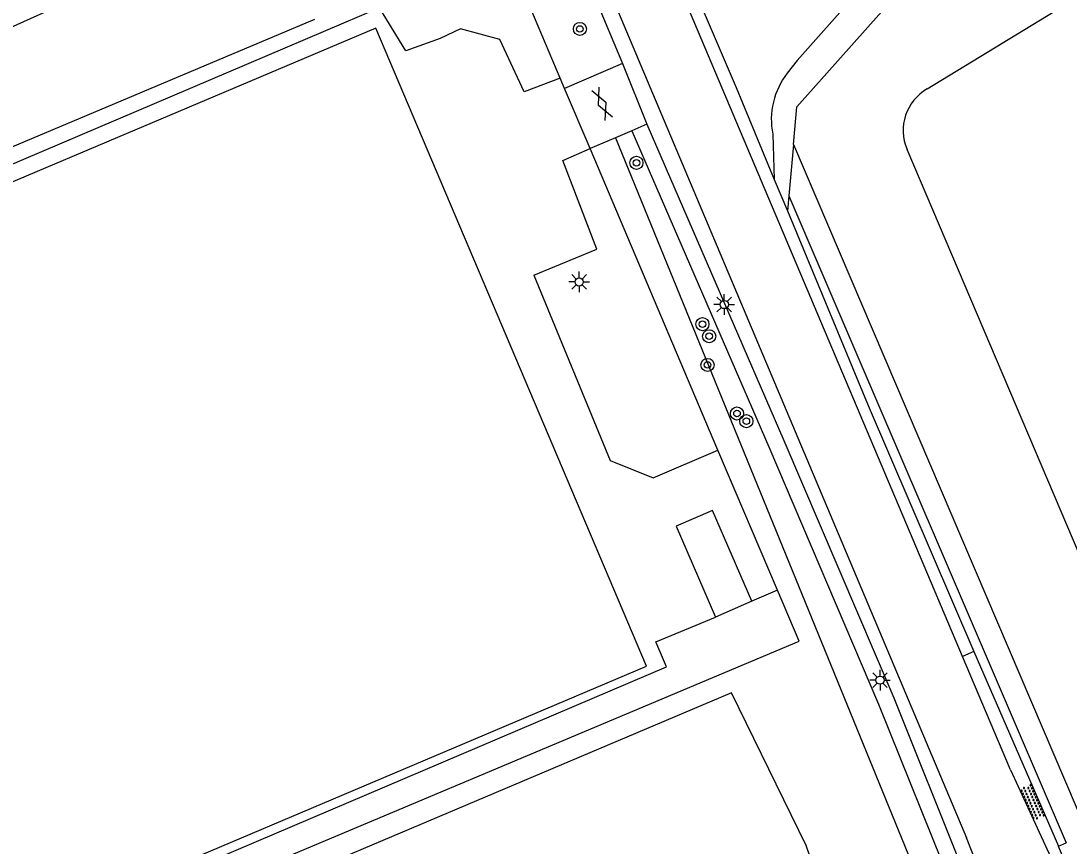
# Model space of a CAD drawing. Extents: x 124000 to 129000, y 395500 to 397503.
# Drawn here: x 128564.6 to 128628.5, y 396019.5 to 396069.7 of the extents above; entities that cross this region are included whole.
import ezdxf

# ---------------------------------------------------------------- set-up
doc = ezdxf.new("R2010")
doc.units = 0
for name, color, linetype in [('gg-afsc-hekwerk', 7, 'Continuous'), ('gg-bbg-gedigitaliseerde bijgebouw', 7, 'Continuous'), ('gg-bbg-opslagtank', 7, 'Continuous'), ('gg-bbg-overig bouwwerk', 7, 'Continuous'), ('gg-knt-verharding', 7, 'Continuous'), ('gg-kntw-bovenkant insteek waterloop', 7, 'Continuous'), ('gt-grn-groengrens', 7, 'Continuous'), ('gt-grn-groengrens NZ', 7, 'Continuous'), ('gt-symb-boom', 7, 'Continuous'), ('gt-symb-gesloten verharding', 7, 'Continuous'), ('gt-symb-lichtmast', 7, 'Continuous'), ('gt-symb-overige verharding', 7, 'Continuous')]:
    doc.layers.add(name, color=color, linetype=linetype)

# ---------------------------------------------------------------- blocks, each defined once
blk = doc.blocks.new('gt0-OVH')
at = {"layer": 'gt-symb-overige verharding'}
for points in [[(-0.972, 0.298), (-0.967, 0.308), (-0.965, 0.319), (-0.966, 0.33), (-0.971, 0.34), (-0.978, 0.348), (-0.988, 0.353), (-0.999, 0.355), (-1.01, 0.354), (-1.02, 0.349), (-1.028, 0.342), (-1.033, 0.332), (-1.035, 0.321), (-1.034, 0.31), (-1.029, 0.3), (-1.022, 0.292), (-1.012, 0.287), (-1.001, 0.285), (-0.99, 0.286), (-0.98, 0.291)], [(-0.872, 0.106), (-0.867, 0.116), (-0.865, 0.126), (-0.866, 0.137), (-0.871, 0.147), (-0.878, 0.156), (-0.888, 0.161), (-0.899, 0.163), (-0.91, 0.162), (-0.92, 0.157), (-0.928, 0.15), (-0.933, 0.14), (-0.935, 0.129), (-0.934, 0.118), (-0.929, 0.108), (-0.922, 0.1), (-0.912, 0.095), (-0.901, 0.092), (-0.89, 0.094), (-0.88, 0.098)], [(-0.772, 0.298), (-0.767, 0.308), (-0.765, 0.319), (-0.766, 0.33), (-0.771, 0.34), (-0.778, 0.348), (-0.788, 0.353), (-0.799, 0.355), (-0.81, 0.354), (-0.82, 0.349), (-0.828, 0.342), (-0.833, 0.332), (-0.835, 0.321), (-0.834, 0.31), (-0.829, 0.3), (-0.822, 0.292), (-0.812, 0.287), (-0.801, 0.285), (-0.79, 0.286), (-0.78, 0.291)], [(-0.672, 0.106), (-0.667, 0.116), (-0.665, 0.126), (-0.666, 0.137), (-0.671, 0.147), (-0.678, 0.156), (-0.688, 0.161), (-0.699, 0.163), (-0.71, 0.162), (-0.72, 0.157), (-0.728, 0.15), (-0.733, 0.14), (-0.735, 0.129), (-0.734, 0.118), (-0.729, 0.108), (-0.722, 0.1), (-0.712, 0.095), (-0.701, 0.092), (-0.69, 0.094), (-0.68, 0.098)], [(-0.572, 0.298), (-0.567, 0.308), (-0.565, 0.319), (-0.566, 0.33), (-0.571, 0.34), (-0.578, 0.348), (-0.588, 0.353), (-0.599, 0.355), (-0.61, 0.354), (-0.62, 0.349), (-0.628, 0.342), (-0.633, 0.332), (-0.635, 0.321), (-0.634, 0.31), (-0.629, 0.3), (-0.622, 0.292), (-0.612, 0.287), (-0.601, 0.285), (-0.59, 0.286), (-0.58, 0.291)], [(-0.472, 0.106), (-0.467, 0.116), (-0.465, 0.126), (-0.466, 0.137), (-0.471, 0.147), (-0.478, 0.156), (-0.488, 0.161), (-0.499, 0.163), (-0.51, 0.162), (-0.52, 0.157), (-0.528, 0.15), (-0.533, 0.14), (-0.535, 0.129), (-0.534, 0.118), (-0.529, 0.108), (-0.522, 0.1), (-0.512, 0.095), (-0.501, 0.092), (-0.49, 0.094), (-0.48, 0.098)], [(-0.372, 0.298), (-0.367, 0.308), (-0.365, 0.319), (-0.366, 0.33), (-0.371, 0.34), (-0.378, 0.348), (-0.388, 0.353), (-0.399, 0.355), (-0.41, 0.354), (-0.42, 0.349), (-0.428, 0.342), (-0.433, 0.332), (-0.435, 0.321), (-0.434, 0.31), (-0.429, 0.3), (-0.422, 0.292), (-0.412, 0.287), (-0.401, 0.285), (-0.39, 0.286), (-0.38, 0.291)], [(-0.272, 0.106), (-0.267, 0.116), (-0.265, 0.126), (-0.266, 0.137), (-0.271, 0.147), (-0.278, 0.156), (-0.288, 0.161), (-0.299, 0.163), (-0.31, 0.162), (-0.32, 0.157), (-0.328, 0.15), (-0.333, 0.14), (-0.335, 0.129), (-0.334, 0.118), (-0.329, 0.108), (-0.322, 0.1), (-0.312, 0.095), (-0.301, 0.092), (-0.29, 0.094), (-0.28, 0.098)], [(-0.172, 0.298), (-0.167, 0.308), (-0.165, 0.319), (-0.166, 0.33), (-0.171, 0.34), (-0.178, 0.348), (-0.188, 0.353), (-0.199, 0.355), (-0.21, 0.354), (-0.22, 0.349), (-0.228, 0.342), (-0.233, 0.332), (-0.235, 0.321), (-0.234, 0.31), (-0.229, 0.3), (-0.222, 0.292), (-0.212, 0.287), (-0.201, 0.285), (-0.19, 0.286), (-0.18, 0.291)], [(-0.072, 0.106), (-0.067, 0.116), (-0.065, 0.126), (-0.066, 0.137), (-0.071, 0.147), (-0.078, 0.156), (-0.088, 0.161), (-0.099, 0.163), (-0.11, 0.162), (-0.12, 0.157), (-0.128, 0.15), (-0.133, 0.14), (-0.135, 0.129), (-0.134, 0.118), (-0.129, 0.108), (-0.122, 0.1), (-0.112, 0.095), (-0.101, 0.092), (-0.09, 0.094), (-0.08, 0.098)], [(0.028, 0.298), (0.033, 0.308), (0.035, 0.319), (0.034, 0.33), (0.029, 0.34), (0.022, 0.348), (0.012, 0.353), (0.001, 0.355), (-0.01, 0.354), (-0.02, 0.349), (-0.028, 0.342), (-0.033, 0.332), (-0.035, 0.321), (-0.034, 0.31), (-0.029, 0.3), (-0.022, 0.292), (-0.012, 0.287), (-0.001, 0.285), (0.01, 0.286), (0.02, 0.291)], [(0.128, 0.106), (0.133, 0.116), (0.135, 0.126), (0.134, 0.137), (0.129, 0.147), (0.122, 0.156), (0.112, 0.161), (0.101, 0.163), (0.09, 0.162), (0.08, 0.157), (0.072, 0.15), (0.067, 0.14), (0.065, 0.129), (0.066, 0.118), (0.071, 0.108), (0.078, 0.1), (0.088, 0.095), (0.099, 0.092), (0.11, 0.094), (0.12, 0.098)], [(0.228, 0.298), (0.233, 0.308), (0.235, 0.319), (0.234, 0.33), (0.229, 0.34), (0.222, 0.348), (0.212, 0.353), (0.201, 0.355), (0.19, 0.354), (0.18, 0.349), (0.172, 0.342), (0.167, 0.332), (0.165, 0.321), (0.166, 0.31), (0.171, 0.3), (0.178, 0.292), (0.188, 0.287), (0.199, 0.285), (0.21, 0.286), (0.22, 0.291)], [(0.328, 0.106), (0.333, 0.116), (0.335, 0.126), (0.334, 0.137), (0.329, 0.147), (0.322, 0.156), (0.312, 0.161), (0.301, 0.163), (0.29, 0.162), (0.28, 0.157), (0.272, 0.15), (0.267, 0.14), (0.265, 0.129), (0.266, 0.118), (0.271, 0.108), (0.278, 0.1), (0.288, 0.095), (0.299, 0.092), (0.31, 0.094), (0.32, 0.098)], [(0.428, 0.298), (0.433, 0.308), (0.435, 0.319), (0.434, 0.33), (0.429, 0.34), (0.422, 0.348), (0.412, 0.353), (0.401, 0.355), (0.39, 0.354), (0.38, 0.349), (0.372, 0.342), (0.367, 0.332), (0.365, 0.321), (0.366, 0.31), (0.371, 0.3), (0.378, 0.292), (0.388, 0.287), (0.399, 0.285), (0.41, 0.286), (0.42, 0.291)], [(0.528, 0.106), (0.533, 0.116), (0.535, 0.126), (0.534, 0.137), (0.529, 0.147), (0.522, 0.156), (0.512, 0.161), (0.501, 0.163), (0.49, 0.162), (0.48, 0.157), (0.472, 0.15), (0.467, 0.14), (0.465, 0.129), (0.466, 0.118), (0.471, 0.108), (0.478, 0.1), (0.488, 0.095), (0.499, 0.092), (0.51, 0.094), (0.52, 0.098)], [(0.628, 0.298), (0.633, 0.308), (0.635, 0.319), (0.634, 0.33), (0.629, 0.34), (0.622, 0.348), (0.612, 0.353), (0.601, 0.355), (0.59, 0.354), (0.58, 0.349), (0.572, 0.342), (0.567, 0.332), (0.565, 0.321), (0.566, 0.31), (0.571, 0.3), (0.578, 0.292), (0.588, 0.287), (0.599, 0.285), (0.61, 0.286), (0.62, 0.291)], [(0.728, 0.106), (0.733, 0.116), (0.735, 0.126), (0.734, 0.137), (0.729, 0.147), (0.722, 0.156), (0.712, 0.161), (0.701, 0.163), (0.69, 0.162), (0.68, 0.157), (0.672, 0.15), (0.667, 0.14), (0.665, 0.129), (0.666, 0.118), (0.671, 0.108), (0.678, 0.1), (0.688, 0.095), (0.699, 0.092), (0.71, 0.094), (0.72, 0.098)], [(0.828, 0.298), (0.833, 0.308), (0.835, 0.319), (0.834, 0.33), (0.829, 0.34), (0.822, 0.348), (0.812, 0.353), (0.801, 0.355), (0.79, 0.354), (0.78, 0.349), (0.772, 0.342), (0.767, 0.332), (0.765, 0.321), (0.766, 0.31), (0.771, 0.3), (0.778, 0.292), (0.788, 0.287), (0.799, 0.285), (0.81, 0.286), (0.82, 0.291)], [(0.928, 0.106), (0.933, 0.116), (0.935, 0.126), (0.934, 0.137), (0.929, 0.147), (0.922, 0.156), (0.912, 0.161), (0.901, 0.163), (0.89, 0.162), (0.88, 0.157), (0.872, 0.15), (0.867, 0.14), (0.865, 0.129), (0.866, 0.118), (0.871, 0.108), (0.878, 0.1), (0.888, 0.095), (0.899, 0.092), (0.91, 0.094), (0.92, 0.098)], [(1.028, 0.298), (1.033, 0.308), (1.035, 0.319), (1.034, 0.33), (1.029, 0.34), (1.022, 0.348), (1.012, 0.353), (1.001, 0.355), (0.99, 0.354), (0.98, 0.349), (0.972, 0.342), (0.967, 0.332), (0.965, 0.321), (0.966, 0.31), (0.971, 0.3), (0.978, 0.292), (0.988, 0.287), (0.999, 0.285), (1.01, 0.286), (1.02, 0.291)], [(-0.972, -0.142), (-0.967, -0.132), (-0.965, -0.121), (-0.966, -0.11), (-0.971, -0.1), (-0.978, -0.092), (-0.988, -0.087), (-0.999, -0.085), (-1.01, -0.086), (-1.02, -0.091), (-1.028, -0.098), (-1.033, -0.108), (-1.035, -0.119), (-1.034, -0.13), (-1.029, -0.14), (-1.022, -0.148), (-1.012, -0.153), (-1.001, -0.155), (-0.99, -0.154), (-0.98, -0.149)], [(-0.872, -0.334), (-0.867, -0.324), (-0.865, -0.314), (-0.866, -0.303), (-0.871, -0.293), (-0.878, -0.284), (-0.888, -0.279), (-0.899, -0.277), (-0.91, -0.278), (-0.92, -0.283), (-0.928, -0.29), (-0.933, -0.3), (-0.935, -0.311), (-0.934, -0.322), (-0.929, -0.332), (-0.922, -0.34), (-0.912, -0.345), (-0.901, -0.348), (-0.89, -0.346), (-0.88, -0.342)], [(-0.772, -0.142), (-0.767, -0.132), (-0.765, -0.121), (-0.766, -0.11), (-0.771, -0.1), (-0.778, -0.092), (-0.788, -0.087), (-0.799, -0.085), (-0.81, -0.086), (-0.82, -0.091), (-0.828, -0.098), (-0.833, -0.108), (-0.835, -0.119), (-0.834, -0.13), (-0.829, -0.14), (-0.822, -0.148), (-0.812, -0.153), (-0.801, -0.155), (-0.79, -0.154), (-0.78, -0.149)], [(-0.672, -0.334), (-0.667, -0.324), (-0.665, -0.314), (-0.666, -0.303), (-0.671, -0.293), (-0.678, -0.284), (-0.688, -0.279), (-0.699, -0.277), (-0.71, -0.278), (-0.72, -0.283), (-0.728, -0.29), (-0.733, -0.3), (-0.735, -0.311), (-0.734, -0.322), (-0.729, -0.332), (-0.722, -0.34), (-0.712, -0.345), (-0.701, -0.348), (-0.69, -0.346), (-0.68, -0.342)], [(-0.572, -0.142), (-0.567, -0.132), (-0.565, -0.121), (-0.566, -0.11), (-0.571, -0.1), (-0.578, -0.092), (-0.588, -0.087), (-0.599, -0.085), (-0.61, -0.086), (-0.62, -0.091), (-0.628, -0.098), (-0.633, -0.108), (-0.635, -0.119), (-0.634, -0.13), (-0.629, -0.14), (-0.622, -0.148), (-0.612, -0.153), (-0.601, -0.155), (-0.59, -0.154), (-0.58, -0.149)], [(-0.472, -0.334), (-0.467, -0.324), (-0.465, -0.314), (-0.466, -0.303), (-0.471, -0.293), (-0.478, -0.284), (-0.488, -0.279), (-0.499, -0.277), (-0.51, -0.278), (-0.52, -0.283), (-0.528, -0.29), (-0.533, -0.3), (-0.535, -0.311), (-0.534, -0.322), (-0.529, -0.332), (-0.522, -0.34), (-0.512, -0.345), (-0.501, -0.348), (-0.49, -0.346), (-0.48, -0.342)], [(-0.372, -0.142), (-0.367, -0.132), (-0.365, -0.121), (-0.366, -0.11), (-0.371, -0.1), (-0.378, -0.092), (-0.388, -0.087), (-0.399, -0.085), (-0.41, -0.086), (-0.42, -0.091), (-0.428, -0.098), (-0.433, -0.108), (-0.435, -0.119), (-0.434, -0.13), (-0.429, -0.14), (-0.422, -0.148), (-0.412, -0.153), (-0.401, -0.155), (-0.39, -0.154), (-0.38, -0.149)], [(-0.272, -0.334), (-0.267, -0.324), (-0.265, -0.314), (-0.266, -0.303), (-0.271, -0.293), (-0.278, -0.284), (-0.288, -0.279), (-0.299, -0.277), (-0.31, -0.278), (-0.32, -0.283), (-0.328, -0.29), (-0.333, -0.3), (-0.335, -0.311), (-0.334, -0.322), (-0.329, -0.332), (-0.322, -0.34), (-0.312, -0.345), (-0.301, -0.348), (-0.29, -0.346), (-0.28, -0.342)], [(-0.172, -0.142), (-0.167, -0.132), (-0.165, -0.121), (-0.166, -0.11), (-0.171, -0.1), (-0.178, -0.092), (-0.188, -0.087), (-0.199, -0.085), (-0.21, -0.086), (-0.22, -0.091), (-0.228, -0.098), (-0.233, -0.108), (-0.235, -0.119), (-0.234, -0.13), (-0.229, -0.14), (-0.222, -0.148), (-0.212, -0.153), (-0.201, -0.155), (-0.19, -0.154), (-0.18, -0.149)], [(-0.072, -0.334), (-0.067, -0.324), (-0.065, -0.314), (-0.066, -0.303), (-0.071, -0.293), (-0.078, -0.284), (-0.088, -0.279), (-0.099, -0.277), (-0.11, -0.278), (-0.12, -0.283), (-0.128, -0.29), (-0.133, -0.3), (-0.135, -0.311), (-0.134, -0.322), (-0.129, -0.332), (-0.122, -0.34), (-0.112, -0.345), (-0.101, -0.348), (-0.09, -0.346), (-0.08, -0.342)], [(0.028, -0.142), (0.033, -0.132), (0.035, -0.121), (0.034, -0.11), (0.029, -0.1), (0.022, -0.092), (0.012, -0.087), (0.001, -0.085), (-0.01, -0.086), (-0.02, -0.091), (-0.028, -0.098), (-0.033, -0.108), (-0.035, -0.119), (-0.034, -0.13), (-0.029, -0.14), (-0.022, -0.148), (-0.012, -0.153), (-0.001, -0.155), (0.01, -0.154), (0.02, -0.149)], [(0.128, -0.334), (0.133, -0.324), (0.135, -0.314), (0.134, -0.303), (0.129, -0.293), (0.122, -0.284), (0.112, -0.279), (0.101, -0.277), (0.09, -0.278), (0.08, -0.283), (0.072, -0.29), (0.067, -0.3), (0.065, -0.311), (0.066, -0.322), (0.071, -0.332), (0.078, -0.34), (0.088, -0.345), (0.099, -0.348), (0.11, -0.346), (0.12, -0.342)], [(0.228, -0.142), (0.233, -0.132), (0.235, -0.121), (0.234, -0.11), (0.229, -0.1), (0.222, -0.092), (0.212, -0.087), (0.201, -0.085), (0.19, -0.086), (0.18, -0.091), (0.172, -0.098), (0.167, -0.108), (0.165, -0.119), (0.166, -0.13), (0.171, -0.14), (0.178, -0.148), (0.188, -0.153), (0.199, -0.155), (0.21, -0.154), (0.22, -0.149)], [(0.328, -0.334), (0.333, -0.324), (0.335, -0.314), (0.334, -0.303), (0.329, -0.293), (0.322, -0.284), (0.312, -0.279), (0.301, -0.277), (0.29, -0.278), (0.28, -0.283), (0.272, -0.29), (0.267, -0.3), (0.265, -0.311), (0.266, -0.322), (0.271, -0.332), (0.278, -0.34), (0.288, -0.345), (0.299, -0.348), (0.31, -0.346), (0.32, -0.342)], [(0.428, -0.142), (0.433, -0.132), (0.435, -0.121), (0.434, -0.11), (0.429, -0.1), (0.422, -0.092), (0.412, -0.087), (0.401, -0.085), (0.39, -0.086), (0.38, -0.091), (0.372, -0.098), (0.367, -0.108), (0.365, -0.119), (0.366, -0.13), (0.371, -0.14), (0.378, -0.148), (0.388, -0.153), (0.399, -0.155), (0.41, -0.154), (0.42, -0.149)], [(0.528, -0.334), (0.533, -0.324), (0.535, -0.314), (0.534, -0.303), (0.529, -0.293), (0.522, -0.284), (0.512, -0.279), (0.501, -0.277), (0.49, -0.278), (0.48, -0.283), (0.472, -0.29), (0.467, -0.3), (0.465, -0.311), (0.466, -0.322), (0.471, -0.332), (0.478, -0.34), (0.488, -0.345), (0.499, -0.348), (0.51, -0.346), (0.52, -0.342)], [(0.628, -0.142), (0.633, -0.132), (0.635, -0.121), (0.634, -0.11), (0.629, -0.1), (0.622, -0.092), (0.612, -0.087), (0.601, -0.085), (0.59, -0.086), (0.58, -0.091), (0.572, -0.098), (0.567, -0.108), (0.565, -0.119), (0.566, -0.13), (0.571, -0.14), (0.578, -0.148), (0.588, -0.153), (0.599, -0.155), (0.61, -0.154), (0.62, -0.149)], [(0.728, -0.334), (0.733, -0.324), (0.735, -0.314), (0.734, -0.303), (0.729, -0.293), (0.722, -0.284), (0.712, -0.279), (0.701, -0.277), (0.69, -0.278), (0.68, -0.283), (0.672, -0.29), (0.667, -0.3), (0.665, -0.311), (0.666, -0.322), (0.671, -0.332), (0.678, -0.34), (0.688, -0.345), (0.699, -0.348), (0.71, -0.346), (0.72, -0.342)], [(0.828, -0.142), (0.833, -0.132), (0.835, -0.121), (0.834, -0.11), (0.829, -0.1), (0.822, -0.092), (0.812, -0.087), (0.801, -0.085), (0.79, -0.086), (0.78, -0.091), (0.772, -0.098), (0.767, -0.108), (0.765, -0.119), (0.766, -0.13), (0.771, -0.14), (0.778, -0.148), (0.788, -0.153), (0.799, -0.155), (0.81, -0.154), (0.82, -0.149)], [(0.928, -0.334), (0.933, -0.324), (0.935, -0.314), (0.934, -0.303), (0.929, -0.293), (0.922, -0.284), (0.912, -0.279), (0.901, -0.277), (0.89, -0.278), (0.88, -0.283), (0.872, -0.29), (0.867, -0.3), (0.865, -0.311), (0.866, -0.322), (0.871, -0.332), (0.878, -0.34), (0.888, -0.345), (0.899, -0.348), (0.91, -0.346), (0.92, -0.342)], [(1.028, -0.142), (1.033, -0.132), (1.035, -0.121), (1.034, -0.11), (1.029, -0.1), (1.022, -0.092), (1.012, -0.087), (1.001, -0.085), (0.99, -0.086), (0.98, -0.091), (0.972, -0.098), (0.967, -0.108), (0.965, -0.119), (0.966, -0.13), (0.971, -0.14), (0.978, -0.148), (0.988, -0.153), (0.999, -0.155), (1.01, -0.154), (1.02, -0.149)]]:
    blk.add_lwpolyline(points, close=True, dxfattribs=at)
blk = doc.blocks.new('gt0-LMAST')
at = {"layer": 'gt-symb-lichtmast'}
for p, q in [((-0.182, 0.173), (-0.447, 0.438)), ((-0.005, 0.246), (-0.005, 0.621)), ((0.172, 0.173), (0.437, 0.438)), ((-0.255, -0.004), (-0.63, -0.004)), ((-0.182, -0.181), (-0.447, -0.446)), ((-0.005, -0.254), (-0.005, -0.629)), ((0.437, -0.446), (0.172, -0.181)), ((0.245, -0.004), (0.62, -0.004))]:
    blk.add_line(p, q, dxfattribs=at)
blk.add_circle((-0.005, -0.004), 0.25, dxfattribs=at)
blk = doc.blocks.new('gt0-BOOM')
at = {"layer": 'gt-symb-boom'}
for radius in [0.4, 0.2]:
    blk.add_circle((0, 0), radius, dxfattribs=at)
blk = doc.blocks.new('gt0-GESVH1')
at = {"layer": 'gt-symb-gesloten verharding'}
for p, q in [((-0.992, -0.261), (0.008, 0.239)), ((0.008, -0.261), (-0.992, 0.239)), ((0.008, 0.239), (1.008, -0.261)), ((1.008, 0.239), (0.008, -0.261))]:
    blk.add_line(p, q, dxfattribs=at)

msp = doc.modelspace()

# ---------------------------------------------------------------- linework, layer by layer
at = {"layer": 'gg-afsc-hekwerk'}
for p, q in [((128597.491, 396066.24), (128595.474, 396070.994)), ((128582.507, 396069.818), (128536.853, 396050.587)), ((128597.755, 396065.618), (128597.491, 396066.24)), ((128599.311, 396061.952), (128597.755, 396065.618)), ((128607.108, 396043.575), (128599.311, 396061.952)), ((128611.704, 396062.212), (128629.645, 396020.179)), ((128610.731, 396035.036), (128607.108, 396043.575))]:
    msp.add_line(p, q, dxfattribs=at)
for points in [[(128611.704, 396062.212), (128611.91, 396064.503), (128625.394, 396079.642), (128623.973, 396080.901)], [(128554.932, 396007.902), (128612.047, 396031.935), (128610.731, 396035.036)]]:
    msp.add_lwpolyline(points, dxfattribs=at)
at = {"layer": 'gg-bbg-gedigitaliseerde bijgebouw'}
for points in [[(128619.859, 396065.595), (128643.656, 396080.093), (128643.556, 396080.258), (128643.721, 396080.358), (128645.773, 396076.974), (128673.496, 396093.78), (128677.752, 396092.832), (128677.71, 396092.642), (128695.035, 396063.989)], [(128633.47, 396026.921), (128633.056, 396028.001), (128618.63, 396061.907)]]:
    msp.add_lwpolyline(points, dxfattribs=at)
msp.add_arc((128621.316, 396063.061), 2.923, 119.89374, 203.24568, dxfattribs=at)
at = {"layer": 'gg-bbg-opslagtank'}
msp.add_lwpolyline([(128539.912, 396049.7), (128556.425, 396010.792), (128602.757, 396030.406), (128586.253, 396069.297), (128539.912, 396049.7)], dxfattribs=at)
at = {"layer": 'gg-bbg-overig bouwwerk'}
msp.add_line((128609.172, 396034.374), (128606.955, 396033.408), dxfattribs=at)
msp.add_lwpolyline([(128609.172, 396034.374), (128606.776, 396039.908), (128604.555, 396038.946), (128606.955, 396033.408)], dxfattribs=at)
at = {"layer": 'gg-knt-verharding'}
for p, q in [((128622.007, 396031.005), (128601.177, 396080.28)), ((128597.437, 396078.816), (128622.259, 396019.963)), ((128597.207, 396076.87), (128601.289, 396067.133)), ((128601.289, 396067.133), (128597.755, 396065.618)), ((128601.289, 396067.133), (128602.766, 396063.433)), ((128601.847, 396063.039), (128600.856, 396062.614)), ((128602.766, 396063.433), (128601.847, 396063.039)), ((128600.856, 396062.614), (128599.311, 396061.952)), ((128610.44, 396062.832), (128610.54, 396060.072)), ((128611.704, 396062.212), (128611.422, 396059.078)), ((128610.54, 396060.072), (128611.339, 396058.152)), ((128611.422, 396059.078), (128611.339, 396058.152)), ((128610.731, 396035.036), (128609.172, 396034.374)), ((128603.328, 396031.899), (128606.955, 396033.408)), ((128622.705, 396031.318), (128622.007, 396031.005)), ((128624.931, 396024.088), (128622.007, 396031.005)), ((128622.705, 396031.318), (128627.851, 396019.454)), ((128624.931, 396024.088), (128627.92, 396017.602)), ((128622.863, 396018.415), (128622.259, 396019.963))]:
    msp.add_line(p, q, dxfattribs=at)
for points in [[(128592.476, 396087.15), (128587.284, 396081.817), (128572.804, 396073.32), (128544.78, 396060.677), (128531.064, 396058.306), (128523.746, 396056.673), (128520.382, 396058.461), (128519.376, 396057.67)], [(128623.973, 396080.901), (128611.935, 396067.314), (128611.324, 396066.547)], [(128603.314, 396077.118), (128608.21, 396065.673), (128610.54, 396060.072)], [(128597.491, 396066.24), (128595.297, 396065.406), (128593.82, 396068.601), (128591.42, 396069.248), (128590.17, 396068.657), (128588.082, 396067.908), (128586.478, 396070.538), (128538.384, 396050.066), (128554.856, 396011.144), (128557.257, 396010.497), (128603.961, 396030.376), (128603.328, 396031.899)], [(128602.766, 396063.433), (128611.119, 396044.173), (128617.819, 396028.485), (128621.995, 396018.077)], [(128595.885, 396054.244), (128599.728, 396055.824), (128597.643, 396061.237), (128599.311, 396061.952)], [(128611.339, 396058.152), (128616.267, 396046.307), (128622.705, 396031.318)], [(128595.885, 396054.244), (128600.527, 396042.955), (128603.15, 396041.895), (128607.108, 396043.575)]]:
    msp.add_lwpolyline(points, dxfattribs=at)
for centre, radius, start, end in [((128615.005, 396063.708), 4.648, 142.36137, 190.86892), ((128635.857, 396022.308), 8.5, 199.61874, 249.60281)]:
    msp.add_arc(centre, radius, start, end, dxfattribs=at)
at = {"layer": 'gg-kntw-bovenkant insteek waterloop'}
msp.add_lwpolyline([(128565.086, 396000), (128565.918, 395999.619), (128566.359, 395999.197), (128566.751, 395998.279), (128566.812, 395997.804), (128566.742, 395996.804), (128566.452, 395995.129), (128566.476, 395994.122), (128566.689, 395993.131), (128566.934, 395992.474), (128567.415, 395991.611), (128567.952, 395990.953), (128568.778, 395990.276), (128569.658, 395990.01), (128570.587, 395990.323), (128573.123, 395991.913), (128612.748, 396014.437), (128613.43, 396015.295), (128613.544, 396016.42), (128612.491, 396019.484), (128607.927, 396028.783), (128562.333, 396009.491)], dxfattribs=at)
at = {"layer": 'gt-grn-groengrens'}
for p, q in [((128600.856, 396062.614), (128620.417, 396014.754)), ((128611.422, 396059.078), (128628.324, 396019.657)), ((128627.851, 396019.454), (128628.324, 396019.657))]:
    msp.add_line(p, q, dxfattribs=at)
at = {"layer": 'gt-grn-groengrens NZ'}
msp.add_lwpolyline([(128601.847, 396063.039), (128610.2, 396043.778), (128616.895, 396028.102), (128621.411, 396016.847)], dxfattribs=at)

# ---------------------------------------------------------------- block references
at = {"layer": 'gt-symb-boom'}
for p in [(128598.691, 396069.245), (128602.137, 396061.085), (128606.159, 396051.258), (128606.573, 396050.519), (128606.469, 396048.77), (128608.266, 396045.808), (128608.836, 396045.347)]:
    msp.add_blockref('gt0-BOOM', p, dxfattribs=at)
at = {"layer": 'gt-symb-gesloten verharding', "rotation": -66.22952419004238}
msp.add_blockref('gt0-GESVH1', (128600.052, 396064.689), dxfattribs=at)
at = {"layer": 'gt-symb-lichtmast'}
for p in [(128598.651, 396053.834), (128607.494, 396052.454), (128616.989, 396029.563)]:
    msp.add_blockref('gt0-LMAST', p, dxfattribs=at)
at = {"layer": 'gt-symb-overige verharding', "rotation": -66.61335784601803}
msp.add_blockref('gt0-OVH', (128626.262, 396022.115), dxfattribs=at)

doc.saveas('drawing.dxf')
